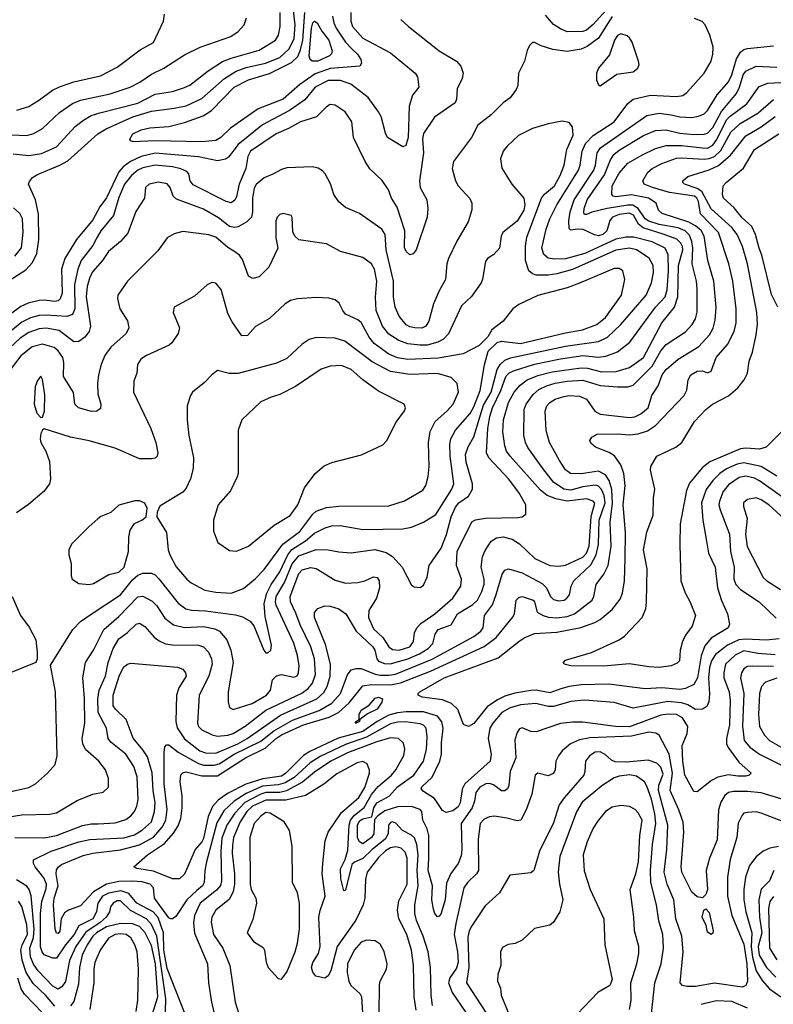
# Model space of a CAD drawing. Extents: x 997028 to 1115134, y 536408 to 618974.
# Tile 415 of 473: x 1092703 to 1097055, y 546872 to 552554. Entities that reach past the tile are written whole.
import ezdxf

# ---------------------------------------------------------------- set-up
doc = ezdxf.new("R2010")
doc.units = 0

msp = doc.modelspace()

# ---------------------------------------------------------------- linework, layer by layer
at = {"layer": '0CON10XD'}
for points in [[(1092595, 551017.3), (1092739.4, 551110.6), (1092776.6, 551153.4), (1092801.8, 551205), (1092813, 551285), (1092810.8, 551430.8), (1092793.7, 551513.6), (1092754.4, 551605), (1092758.9, 551621.1), (1092777.4, 551642.6), (1092805, 551660.9), (1092935.6, 551714.4), (1092980.9, 551739.1), (1093153.6, 551895), (1093201.9, 551925), (1093356.8, 551993.2), (1093465, 552026.7), (1093595, 552044.4), (1093665, 552057.5), (1093755, 552098.8), (1093886.2, 552213.8), (1093952.9, 552257.1), (1094010.9, 552279.1), (1094122.8, 552302.8), (1094205, 552336.8), (1094258.9, 552385), (1094287.8, 552445), (1094294.2, 552525), (1094282.5, 552622.5)], [(1094614.7, 552595.3), (1094615.3, 552545), (1094624.1, 552515), (1094685, 552448.2), (1094843.7, 552363.7), (1094987.5, 552245), (1095000.8, 552225), (1095007.1, 552165), (1094970.9, 552119.1), (1094951.8, 552055), (1094946.9, 551875), (1094932, 551828), (1094915, 551821.2), (1094826.9, 551875), (1094815, 551900), (1094790.5, 551995), (1094775, 552022.5), (1094714.5, 552105), (1094615, 552181.4), (1094555, 552203.5), (1094485, 552203.3), (1094408.7, 552165), (1094348.7, 552091.3), (1094260.9, 552029.1), (1094105, 551946.9), (1093965.4, 551834.6), (1093908.8, 551761.2), (1093891.8, 551748.2), (1093845, 551739.1), (1093735, 551762.3), (1093485, 551783.8), (1093405, 551764.8), (1093343.8, 551736.2), (1093301.2, 551705), (1093275, 551675.9), (1093205, 551526), (1093165.2, 551474.8), (1093125, 551398.5), (1093031.1, 551285), (1092962.9, 551175), (1092945.2, 551114.8), (1092948.3, 550975), (1092937.4, 550942.6), (1092925, 550931.7), (1092905, 550927.1), (1092845, 550935.2), (1092815, 550932.9), (1092751.8, 550918.2), (1092710.3, 550899.7), (1092650.4, 550855)], [(1092665, 551780.9), (1092755, 551771.2), (1092828, 551782), (1092915, 551820), (1093023.1, 551936.9), (1093070.5, 551975), (1093115, 552001.4), (1093165, 552017.1), (1093385, 552073.1), (1093485, 552124.2), (1093585, 552139.7), (1093655, 552161.8), (1093685, 552176.4), (1093791.5, 552258.5), (1093875, 552312.4), (1093925, 552332.4), (1094085, 552378.8), (1094179.5, 552435), (1094196.9, 552465), (1094207.6, 552515), (1094207.2, 552595)], [(1094509, 552575), (1094517, 552535), (1094530.8, 552505), (1094584.3, 552424.3), (1094623.7, 552383.7), (1094653.1, 552355), (1094672.5, 552325), (1094677, 552303), (1094666.7, 552285), (1094495, 552273.1), (1094409.2, 552240.8), (1094320.7, 552179.3), (1094225, 552094.8), (1094079.6, 552040.4), (1093921.2, 551928.8), (1093864.5, 551875), (1093835, 551857.8), (1093755, 551849.8), (1093485.5, 551854.5), (1093358.6, 551848.6), (1093344.5, 551854.5), (1093338.9, 551865), (1093355.5, 551895), (1093405, 551919.4), (1093455, 551930), (1093565, 551938.5), (1093655, 551960.4), (1093761.7, 551998.3), (1093810.2, 552029.8), (1093940.8, 552165), (1094025, 552206.5), (1094145, 552242.8), (1094273.3, 552306.7), (1094308.3, 552341.7), (1094325, 552380.4), (1094337.5, 552435), (1094349.3, 552595)], [(1096105, 552626.3), (1096015, 552525.7), (1095975, 552494.3), (1095955, 552486), (1095865, 552484.8), (1095825, 552500.5), (1095785, 552526.3), (1095740, 552580)], [(1094904.4, 552554.4), (1094948, 552515), (1095126, 552375), (1095225.4, 552315.4), (1095250, 552285), (1095263.1, 552245), (1095258.6, 552215), (1095228.6, 552155), (1095225.7, 552095), (1095217.1, 552075), (1095097.7, 551992.3), (1095035, 551897.1), (1095029.6, 551865), (1095035.3, 551785.3), (1095011.8, 551625), (1095016.2, 551585), (1095053.3, 551515), (1095060.5, 551465), (1095056.7, 551415), (1094992.2, 551225), (1094975, 551202.9), (1094955, 551197.5), (1094935, 551215.8), (1094925, 551240), (1094926.4, 551336.4), (1094881.7, 551471.7), (1094850.5, 551525), (1094832, 551572), (1094796.1, 551626.1), (1094725, 551694.2), (1094698.1, 551735), (1094631.1, 551875), (1094620.6, 551965), (1094581.4, 552021.4), (1094525, 552061.4), (1094495, 552064.4), (1094475, 552051.9), (1094416.9, 551993.1), (1094325, 551964), (1094255, 551925.8), (1094184.6, 551895), (1094036.7, 551795), (1094021.2, 551765), (1094009.7, 551695), (1093969.6, 551605), (1093955, 551534.2), (1093945, 551512.2), (1093925, 551496.4), (1093895, 551504.6), (1093705, 551601.5), (1093688.1, 551625), (1093679.2, 551665), (1093667.3, 551677.3), (1093632.9, 551692.9), (1093584.4, 551704.4), (1093485, 551713.7), (1093415, 551699), (1093385, 551685.7), (1093348.4, 551655), (1093309.1, 551605), (1093275, 551528.9), (1093245.2, 551424.8), (1093172, 551335), (1093150.8, 551299.2), (1093125, 551250.4), (1093058.1, 551165), (1093038.1, 551115), (1093019.4, 551025), (1093020.5, 550885), (1093007.1, 550852.9), (1092975, 550840.5), (1092855, 550849.3), (1092815, 550846.3), (1092765, 550832.8), (1092715, 550807.7), (1092630.2, 550739.8)], [(1096125, 552572.7), (1096045, 552447.1), (1095980.5, 552399.5), (1095945, 552384.6), (1095865, 552370.9), (1095782.2, 552382.2), (1095715, 552402.5), (1095675, 552423.3), (1095665, 552422.5), (1095646.7, 552405), (1095633, 552377), (1095617.5, 552315), (1095584, 552245), (1095580, 552175), (1095569.7, 552150.3), (1095535, 552104), (1095495, 552074), (1095425, 552004.3), (1095349.2, 551945), (1095312.2, 551875), (1095207.5, 551735), (1095199.4, 551695), (1095218.6, 551625), (1095235.7, 551595), (1095302.8, 551522.8), (1095314.4, 551495), (1095313.6, 551456.4), (1095293.1, 551386.9), (1095227.5, 551275), (1095178.2, 551175), (1095170, 551145), (1095161.8, 551055), (1095125, 550989.2), (1095092, 550915), (1095065.3, 550815), (1095048.5, 550785), (1095025, 550774.6), (1094983.7, 550776.3), (1094955, 550781.8), (1094935, 550793.1), (1094893.9, 550843.9), (1094871.3, 550895), (1094861.3, 550955), (1094860.6, 551045), (1094819, 551225), (1094814, 551314), (1094794.7, 551344.7), (1094665, 551435.6), (1094585, 551470), (1094545, 551503.1), (1094517.8, 551545), (1094496.9, 551606.9), (1094467.5, 551665), (1094452.4, 551682.4), (1094427.2, 551697.2), (1094394.3, 551705.7), (1094245, 551698.6), (1094215, 551690), (1094165, 551662.5), (1094115, 551641.8), (1094067.8, 551602.2), (1094057.7, 551582.3), (1094048.1, 551525), (1094046.7, 551445), (1094040.6, 551415), (1094015, 551386.6), (1093965, 551358), (1093945, 551354), (1093915, 551361.3), (1093850.3, 551410.3), (1093765, 551461.1), (1093608.7, 551518.7), (1093589.4, 551535), (1093571.2, 551585), (1093555, 551606.2), (1093505, 551616.5), (1093450, 551605), (1093429.2, 551585), (1093424.3, 551525), (1093373.3, 551446.7), (1093327.3, 551322.7), (1093285.3, 551274.7), (1093215, 551217.1), (1093180.4, 551165), (1093125, 551100.5), (1093108.3, 551068.3), (1093092.7, 551015), (1093086, 550955), (1093112.3, 550785), (1093104.5, 550755), (1093078.8, 550721.2), (1093045, 550696.5), (1093015, 550694.6), (1092930.3, 550760.3), (1092855, 550774), (1092815, 550769.8), (1092755, 550748), (1092705, 550715.6), (1092645, 550658.8)], [(1092655, 551889.7), (1092745.2, 551884.8), (1092785, 551897.5), (1092835, 551925.4), (1092932.2, 552017.8), (1093008.9, 552071.1), (1093055, 552088.8), (1093225, 552126.2), (1093340, 552165), (1093396.9, 552193.1), (1093465, 552238.9), (1093536.2, 552273.8), (1093655, 552351.5), (1093744.7, 552395.3), (1093923, 552457), (1093964, 552485), (1093999.2, 552525), (1094012.5, 552565)], [(1092687.4, 552032.6), (1092755, 552053.1), (1092818.3, 552091.7), (1092892.4, 552147.6), (1092932.9, 552167.1), (1093015, 552195.4), (1093169.1, 552230.9), (1093265, 552279.5), (1093399.1, 552380.9), (1093475, 552422), (1093533.8, 552545), (1093538.8, 552585)], [(1093585, 548945.8), (1093735, 548944), (1093765, 548933.9), (1093793.2, 548905), (1093810.9, 548865), (1093814, 548834), (1093794.7, 548765), (1093738.7, 548655), (1093728.8, 548495), (1093736.2, 548475), (1093755, 548455.4), (1093815, 548426.6), (1093845, 548419.7), (1093905, 548424.8), (1093935, 548434.8), (1094005, 548477), (1094125, 548569.8), (1094333.1, 548666.9), (1094368.8, 548695), (1094392.8, 548725), (1094411, 548775), (1094406.1, 548865), (1094384.3, 548935), (1094321.6, 549061.6), (1094298.4, 549128.4), (1094266.6, 549195), (1094265.3, 549225), (1094315, 549357.1), (1094335, 549378.8), (1094385, 549392.3), (1094415, 549387.1), (1094525, 549319.6), (1094585, 549302.7), (1094655, 549306.9), (1094695, 549316.4), (1094745, 549338.5), (1094766.7, 549335), (1094778.5, 549315), (1094781.2, 549275), (1094763.8, 549215), (1094719.2, 549145), (1094716.5, 549105), (1094745, 549038.2), (1094799.2, 548989.2), (1094835, 548935.4), (1094855, 548918.9), (1094895, 548915.2), (1094955.4, 548935), (1094976.8, 548965), (1094982.5, 549015), (1094995.3, 549045), (1095020, 549070), (1095100, 549125), (1095203.8, 549215), (1095250, 549285), (1095254.5, 549325), (1095225.4, 549405), (1095228.6, 549485), (1095314.7, 549655.3), (1095335, 549667.9), (1095393.1, 549676.9), (1095579.4, 549680.6), (1095604.3, 549685.7), (1095625, 549700), (1095625.6, 549755), (1095584.7, 549824.7), (1095525.3, 549905), (1095412.5, 550025), (1095398.9, 550055), (1095406, 550195), (1095418.5, 550265), (1095433.8, 550315), (1095480.6, 550415), (1095509.5, 550495), (1095528.2, 550515), (1095555, 550528.4), (1095675, 550565.5), (1095825, 550597.5), (1095955, 550616.2), (1096043, 550607), (1096087.1, 550612.9), (1096155, 550638), (1096226.8, 550693.2), (1096374.3, 550895), (1096429.2, 550955), (1096440.7, 550995), (1096449.3, 551105), (1096447, 551197), (1096429.6, 551235), (1096355, 551271.5), (1096249.3, 551299.3), (1096205, 551298.8), (1096145, 551287.5), (1095966.1, 551203.9), (1095855, 551174.5), (1095791.3, 551171.3), (1095755, 551177.5), (1095729.5, 551199.5), (1095718.3, 551235), (1095743.1, 551345), (1095763.5, 551405), (1095803.9, 551486.1), (1095929, 551685), (1095939.3, 551715), (1095951.1, 551795), (1095971, 551839), (1096013.8, 551886.2), (1096135.3, 551965), (1096215, 552070), (1096245, 552096.2), (1096345, 552118.6), (1096495, 552111.5), (1096532.9, 552117.1), (1096555.4, 552134.6), (1096654.6, 552245.4), (1096695.8, 552315), (1096705.7, 552354.3), (1096707.1, 552395), (1096688, 552465), (1096660.8, 552525), (1096643.6, 552543.6), (1096600.2, 552560.2)], [(1094425, 552314.8), (1094390.9, 552315), (1094380.5, 552325), (1094373.9, 552345), (1094387, 552505), (1094395, 552535.5), (1094405, 552545.4), (1094420.4, 552535), (1094447.1, 552487.1), (1094487.5, 552435), (1094506.8, 552375), (1094502.9, 552357.1), (1094491.5, 552345), (1094425, 552314.8)], [(1096055, 552173.3), (1096150.9, 552239.1), (1096245, 552254), (1096272.5, 552275), (1096280, 552295), (1096276.7, 552315), (1096240, 552425), (1096225, 552450), (1096210.3, 552460.3), (1096175, 552472.9), (1096155, 552462.9), (1096137.9, 552435), (1096108.5, 552351.5), (1096045, 552274), (1096033.8, 552245), (1096034.5, 552205), (1096045, 552177.5), (1096055, 552173.3)], [(1093654.6, 546824.6), (1093555, 547078.8), (1093534.4, 547184.4), (1093532.7, 547285), (1093502.3, 547372.3), (1093472.9, 547405), (1093378.7, 547455), (1093332.3, 547512.3), (1093287, 547527), (1093216.5, 547513.5), (1093181.3, 547495), (1093154, 547456), (1093146.1, 547405), (1093125, 547364.2), (1093044.5, 547325.5), (1093018.1, 547275), (1092967, 547215), (1092915, 547137.9), (1092895, 547137.9), (1092845, 547157.1), (1092832.1, 547175), (1092823.9, 547203.9), (1092823.9, 547395), (1092831.2, 547465), (1092855, 547540.6), (1092857.2, 547565), (1092842.7, 547602.7), (1092792.5, 547665), (1092782, 547685), (1092782.5, 547705), (1092884.4, 547755), (1093045, 547809.2), (1093107.5, 547822.5), (1093305, 547832.4), (1093365, 547850), (1093411.2, 547878.8), (1093464.1, 547925), (1093482.3, 547985), (1093484.8, 548035), (1093472.9, 548105), (1093468.3, 548208.3), (1093440.3, 548300.3), (1093415, 548341.1), (1093357.4, 548407.4), (1093317.2, 548515), (1093255.6, 548575), (1093243.6, 548595), (1093242, 548655), (1093279.3, 548770.7), (1093305, 548819.4), (1093325, 548835.7), (1093345, 548841.1), (1093615, 548817.8), (1093645.5, 548805.5), (1093660.6, 548785), (1093664.5, 548765), (1093622.7, 548697.3), (1093608.4, 548655), (1093604.8, 548504.8), (1093612.1, 548467.9), (1093655, 548403.5), (1093743.1, 548335), (1093775, 548322.5), (1093835, 548320.6), (1093961.8, 548375), (1094016.4, 548405), (1094209.9, 548540.1), (1094419.4, 548635), (1094459.2, 548670.8), (1094479, 548705), (1094496.6, 548765), (1094498.6, 548835), (1094469, 548949), (1094405, 549103.8), (1094405, 549132.5), (1094424.5, 549155.5), (1094465, 549171.5), (1094495, 549170.4), (1094545, 549154.5), (1094585.3, 549125.3), (1094646.8, 549025), (1094742, 548935), (1094754, 548915), (1094764.6, 548865), (1094775, 548851.5), (1094808.9, 548838.9), (1094845, 548836.7), (1094945, 548866), (1095011.6, 548895), (1095060.7, 548925), (1095088.2, 548955), (1095101.3, 549008.7), (1095118.5, 549035), (1095195, 549061.4), (1095231.5, 549125), (1095319.2, 549179.2), (1095345.8, 549205), (1095371.9, 549255), (1095384.3, 549295.7), (1095385.3, 549325), (1095368.6, 549395), (1095376.1, 549455), (1095389.9, 549490.1), (1095426, 549544), (1095456.5, 549563.5), (1095495, 549569.3), (1095546.2, 549556.2), (1095588.6, 549528.6), (1095677.8, 549445), (1095765, 549404.6), (1095815, 549401.3), (1095855, 549406), (1095955, 549452.4), (1095976.4, 549475), (1095990.6, 549515), (1096003.4, 549686.6), (1096023.5, 549763.5), (1096015, 549775.3), (1095975, 549788.7), (1095865, 549776.1), (1095798.1, 549788.1), (1095748, 549808), (1095709.3, 549839.3), (1095534.6, 550035), (1095514.8, 550064.8), (1095504.2, 550095), (1095492.1, 550175), (1095496.7, 550245), (1095524.8, 550345.2), (1095558.2, 550405), (1095592.7, 550445), (1095633.8, 550475), (1095695, 550501.3), (1095777.2, 550522.8), (1095945, 550545.2), (1095982.2, 550542.2), (1096062.3, 550522.3), (1096146.4, 550523.6), (1096225, 550547.2), (1096304.6, 550605), (1096410.6, 550805), (1096484, 550896), (1096504, 550955), (1096507.7, 551135), (1096531.3, 551225), (1096530.3, 551245), (1096520.6, 551265), (1096497.1, 551287.1), (1096425, 551315.1), (1096302.3, 551352.3), (1096276.6, 551375), (1096246.5, 551426.5), (1096225, 551436.9), (1096165, 551429.8), (1096126.4, 551413.6), (1096109.7, 551395), (1096094.1, 551335), (1096070.4, 551315), (1096045, 551307.6), (1096021.6, 551311.6), (1095956.9, 551343.1), (1095924.7, 551345.3), (1095885, 551338.8), (1095875, 551350), (1095873.4, 551393.4), (1095881, 551445), (1095904.4, 551515), (1096017.4, 551685), (1096027.8, 551715), (1096037.6, 551785), (1096057.6, 551815), (1096325, 552001.8), (1096395.7, 552014.3), (1096465.2, 552005.2), (1096515, 551993), (1096585, 551990.2), (1096623.4, 551996.6), (1096655, 552011.2), (1096675, 552030.9), (1096730, 552120), (1096795, 552195.4), (1096814.5, 552235), (1096842.7, 552327.3), (1096865, 552366), (1096885, 552381.2), (1096905, 552387.1), (1097055, 552403.6)], [(1097065, 548888.3), (1096965, 548896.6), (1096885, 548911.1), (1096833.4, 548886.6), (1096779.2, 548835), (1096768.3, 548785), (1096768.3, 548755), (1096798.9, 548675), (1096806, 548625), (1096801.9, 548485), (1096784.1, 548405), (1096784.7, 548375), (1096793.2, 548353.2), (1096855, 548268.6), (1096926, 548205), (1096916, 548195), (1096895, 548189.1), (1096849.2, 548189.2), (1096795, 548196.1), (1096735, 548181.8), (1096697.2, 548162.8), (1096615, 548097.5), (1096595, 548100.8), (1096543.6, 548193.6), (1096531.9, 548275), (1096529.1, 548365), (1096557.3, 548435), (1096561.1, 548475), (1096529.7, 548525), (1096495, 548544.2), (1096447, 548547), (1096405, 548540.4), (1096225, 548473.6), (1096142.5, 548475), (1095955, 548499.3), (1095895, 548500), (1095825, 548492.8), (1095685, 548444.6), (1095655, 548446.5), (1095605, 548467.5), (1095589.1, 548460.9), (1095575, 548440), (1095562.6, 548397.4), (1095567.5, 548295), (1095534.7, 548215), (1095527.8, 548135), (1095520, 548115), (1095505, 548103.8), (1095485, 548103.8), (1095438.7, 548138.7), (1095415, 548146.7), (1095395, 548144.8), (1095360.4, 548125), (1095336.8, 548095), (1095329.1, 548045), (1095315.3, 548005), (1095251.9, 547915), (1095256.1, 547765), (1095251.4, 547728.6), (1095235.3, 547685), (1095193.2, 547626.8), (1095168.1, 547571.9), (1095159.2, 547475), (1095135, 547392.5), (1095125, 547380), (1095115, 547377.5), (1095099.5, 547395), (1095091.5, 547421.5), (1095082.5, 547475), (1095085.9, 547555), (1095061.9, 547645), (1095064.8, 547715.2), (1095065.7, 547845.7), (1095055.1, 547885.1), (1095030.6, 547935), (1095025.7, 547985), (1095015, 547995.6), (1094965, 548012.5), (1094885, 548011.8), (1094811.3, 547988.7), (1094770.2, 547959.8), (1094752.4, 547937.6), (1094748.2, 547855), (1094735.3, 547835), (1094685, 547798.8), (1094665, 547808.7), (1094654.3, 547835), (1094652.8, 547905), (1094665, 547930.6), (1094685, 547943.2), (1094735.6, 547954.4), (1094748.1, 548005), (1094765, 548035.3), (1094836.2, 548073.8), (1094885, 548126.3), (1094978.8, 548195), (1095035.3, 548275), (1095052.2, 548342.2), (1095055.2, 548415.2), (1095049.4, 548465), (1095035, 548483.3), (1095015, 548491), (1094928.9, 548501.1), (1094885, 548500.1), (1094845, 548490.4), (1094706.5, 548413.5), (1094585, 548371), (1094438, 548302), (1094380.9, 548265), (1094288.4, 548181.6), (1094235, 548149.2), (1094195, 548137.9), (1094105, 548130), (1094011.3, 548088.7), (1093941.7, 548045), (1093882.3, 547987.7), (1093841, 547919), (1093781.1, 547695), (1093771.7, 547645), (1093768.9, 547575), (1093758.6, 547555), (1093725, 547527.8), (1093668.1, 547475), (1093605, 547379.5), (1093585, 547365.5), (1093575, 547365.5), (1093565, 547371.2), (1093482, 547485), (1093475.4, 547545), (1093455.5, 547565), (1093409, 547579), (1093355, 547583.4), (1093275, 547580), (1093205, 547565.9), (1093128.7, 547521.3), (1093055, 547440.9), (1092985.5, 547414.5), (1092961.1, 547398.9), (1092942.7, 547365), (1092935, 547294), (1092925, 547281.1), (1092915, 547281.9), (1092907.3, 547305), (1092898.8, 547445), (1092903, 547485), (1092925.3, 547555), (1092913.4, 547625), (1092915, 547647.1), (1092925, 547663.8), (1092945, 547677.8), (1093069.9, 547730.1), (1093125.2, 547744.8), (1093285, 547763.8), (1093395, 547793), (1093475, 547835.6), (1093526.4, 547893.6), (1093545.9, 547935), (1093555.2, 547995.2), (1093536.6, 548145), (1093537.3, 548325), (1093542, 548358), (1093550, 548370), (1093565, 548369.4), (1093617.4, 548327.4), (1093735, 548261.5), (1093765, 548252.9), (1093825, 548252), (1093855, 548260.6), (1093941.4, 548315), (1094095, 548389.7), (1094170.5, 548449.5), (1094277.4, 548512.6), (1094431.9, 548568.1), (1094505, 548610.2), (1094555.7, 548665), (1094595, 548773.1), (1094617.8, 548802.2), (1094645, 548809.8), (1094675, 548809.2), (1094755, 548778), (1094785, 548772.3), (1094835, 548770.6), (1094872.5, 548777.5), (1095085, 548862.8), (1095324.8, 548995.2), (1095365.2, 549024.8), (1095380, 549045), (1095387.7, 549115), (1095433.2, 549176.8), (1095455, 549237.1), (1095488.8, 549355), (1095505, 549378.1), (1095525.5, 549384.5), (1095605, 549362.4), (1095720.2, 549300.2), (1095745.5, 549275), (1095768.2, 549225), (1095785, 549207.5), (1095815, 549199.6), (1095846, 549205), (1095862.9, 549215), (1095877.3, 549235), (1095887.3, 549285), (1095902.8, 549315), (1096001.7, 549408.3), (1096032.5, 549465), (1096045.2, 549525), (1096049.3, 549665), (1096083.2, 549765), (1096077.6, 549807.6), (1096062.7, 549842.7), (1096045, 549861.9), (1096025, 549867.6), (1095955, 549857.9), (1095885, 549838.5), (1095845, 549844.4), (1095785.3, 549885), (1095723.5, 549963.5), (1095638, 550085), (1095623.3, 550115), (1095614.7, 550155), (1095616.5, 550305), (1095627.2, 550335), (1095668, 550392), (1095700.8, 550419.2), (1095745, 550441.6), (1095795, 550456.6), (1095865, 550467.7), (1095955, 550473.1), (1096055, 550443.9), (1096155, 550435.2), (1096215, 550435.8), (1096245, 550445.8), (1096355, 550554.8), (1096405, 550643.2), (1096435, 550678.9), (1096547.2, 550752.8), (1096586.9, 550795), (1096605, 550827.5), (1096614.7, 550865.3), (1096615, 551000), (1096611.7, 551045), (1096586.1, 551145), (1096589.1, 551235), (1096584.1, 551274.1), (1096570.9, 551310.9), (1096546.2, 551335), (1096505, 551352.1), (1096395, 551373), (1096335, 551391), (1096315, 551405.6), (1096275.1, 551465.1), (1096243.8, 551483.8), (1096215, 551484.4), (1096095.3, 551464.7), (1096005.9, 551444.1), (1095975, 551430.5), (1095965, 551430.6), (1095960, 551440), (1095962.2, 551465), (1095979.5, 551515), (1096080.5, 551659.5), (1096115, 551745.5), (1096134.3, 551775.7), (1096165, 551800.2), (1096305, 551885.2), (1096374, 551914), (1096435, 551919.3), (1096515, 551899.6), (1096595, 551892), (1096655, 551893.3), (1096675, 551899.2), (1096705, 551931.4), (1096755.1, 552024.9), (1096841.1, 552128.9), (1096859.3, 552165), (1096881, 552235), (1096895, 552257.7), (1096955, 552285.8), (1097075, 552280)], [(1095682.8, 548607.2), (1095595, 548600.7), (1095535, 548582.4), (1095487.5, 548555), (1095435.9, 548495), (1095417.8, 548465), (1095407.6, 548405), (1095426, 548315), (1095420, 548275), (1095273.4, 548145), (1095257.3, 548112.7), (1095246.1, 548035), (1095235, 548011.5), (1095205, 547989.1), (1095165, 547978.9), (1095145, 547990), (1095099, 548059), (1095035, 548099.2), (1095022.1, 548115), (1095025, 548126.4), (1095085, 548183.6), (1095128.6, 548275), (1095138.3, 548315), (1095138.8, 548381.2), (1095148.7, 548465), (1095141.3, 548501.3), (1095115.6, 548535.6), (1095035, 548559.8), (1094935, 548560), (1094883.7, 548553.7), (1094835, 548539.6), (1094766.5, 548503.5), (1094685, 548445.7), (1094541.9, 548408.1), (1094378.3, 548331.7), (1094342.6, 548307.4), (1094240.2, 548205), (1094215, 548188.1), (1094107.5, 548172.5), (1094008.3, 548141.7), (1093902.3, 548087.7), (1093849.6, 548050.4), (1093816.7, 548013.3), (1093791.9, 547955), (1093765, 547829.6), (1093755, 547809.3), (1093717.1, 547765), (1093655, 547622.5), (1093625, 547595.6), (1093584.4, 547595.6), (1093475, 547640), (1093380, 547655), (1093362.5, 547665), (1093441.8, 547735), (1093540, 547800), (1093591, 547859), (1093618.2, 547901.8), (1093633.3, 547945), (1093641.9, 548005), (1093640.6, 548075), (1093630.4, 548155), (1093633.9, 548196.1), (1093645, 548207.5), (1093665, 548213.5), (1093755, 548190.3), (1093845, 548190.8), (1094007.5, 548295), (1094120.2, 548349.8), (1094185, 548407.9), (1094215, 548426.6), (1094342.1, 548485), (1094490.6, 548529.4), (1094544.4, 548555.6), (1094605, 548610.8), (1094685, 548710), (1094733.2, 548716.8), (1094845, 548716.4), (1094902.8, 548727.2), (1095075, 548795.2), (1095385, 548936.7), (1095455, 548989.4), (1095547.9, 549105), (1095559.5, 549125), (1095570, 549205), (1095585, 549219.4), (1095605, 549225.5), (1095668.1, 549205), (1095676.2, 549195), (1095691.9, 549135), (1095724.8, 549114.8), (1095756, 549106), (1095805, 549103), (1095865, 549110.4), (1095906.4, 549125), (1096008.2, 549205), (1096018.8, 549225), (1096031.8, 549295), (1096076.6, 549353.4), (1096100.5, 549405), (1096119.2, 549515), (1096113, 549655), (1096125.1, 549764.9), (1096122.3, 549842.3), (1096107.1, 549895), (1096085, 549928.1), (1096045, 549948.4), (1095945, 549933), (1095884.2, 549935), (1095855, 549955.5), (1095820.3, 550010.3), (1095763.1, 550115), (1095743, 550183), (1095737.8, 550295), (1095746.8, 550325), (1095763.8, 550345), (1095795, 550364), (1095845, 550380.3), (1095875.3, 550384.7), (1095935, 550380.8), (1095975, 550364.7), (1096024.1, 550295), (1096055, 550277.5), (1096225, 550257.7), (1096255, 550263), (1096289.9, 550280.1), (1096331.3, 550315), (1096352.2, 550385), (1096389.1, 550440.9), (1096413.4, 550505), (1096435, 550536.2), (1096504.8, 550595.2), (1096625, 550668.7), (1096685.3, 550735), (1096706.4, 550773.6), (1096719.5, 550820.5), (1096723.8, 550893.8), (1096711.9, 551045), (1096676.2, 551165), (1096655.6, 551305), (1096637.4, 551337.4), (1096605.3, 551365.3), (1096566.3, 551386.3), (1096411.9, 551435), (1096392.2, 551455), (1096378.5, 551495), (1096334.4, 551525), (1096235, 551543.7), (1096145, 551531.3), (1096130, 551535), (1096122.2, 551545), (1096124.2, 551595), (1096165, 551667.7), (1096215, 551725.8), (1096295, 551772.7), (1096375, 551810.8), (1096435, 551828.1), (1096525, 551827.1), (1096645, 551814.1), (1096675, 551812.6), (1096705, 551830), (1096727.7, 551862.3), (1096785, 551975.7), (1096805, 551997.5), (1096901.2, 552068.8), (1096972.3, 552167.7), (1097022.6, 552187.4), (1097135, 552193.9)], [(1097075, 549919.7), (1096985, 549975.6), (1096885, 549997.5), (1096845, 549988.2), (1096785, 549962.3), (1096745.4, 549934.6), (1096704.9, 549895.1), (1096667.5, 549842.5), (1096639, 549765), (1096646.9, 549665), (1096669.3, 549545), (1096680, 549475), (1096718.2, 549395), (1096731.9, 549275), (1096755, 549202.5), (1096790.5, 549125), (1096801.9, 549065), (1096794.3, 549045), (1096695, 548984.7), (1096658.7, 548941.3), (1096637.6, 548882.4), (1096617.4, 548755), (1096595, 548716.7), (1096547.5, 548695), (1096515, 548688.3), (1096411.8, 548698.2), (1096315, 548692.5), (1096105, 548720), (1095945, 548714.8), (1095875, 548706.5), (1095828.4, 548691.6), (1095765, 548670), (1095685, 548684.3), (1095655, 548683.8), (1095562.8, 548667.2), (1095505, 548649.2), (1095461.3, 548628.7), (1095401.9, 548588.1), (1095325, 548492.7), (1095295, 548475.7), (1095265, 548486.2), (1095232.3, 548572.3), (1095197.3, 548607.3), (1095145, 548628.9), (1095027.5, 548645), (1095003.8, 548655), (1095003.8, 548665), (1095013.8, 548675), (1095153.1, 548755), (1095465, 548871.8), (1095585.6, 548965), (1095615, 548987.3), (1095675, 549012.3), (1095805, 549019.2), (1095943.1, 549046.9), (1096024.7, 549075.2), (1096055, 549092.3), (1096125, 549149.6), (1096170.3, 549209.7), (1096183.1, 549245), (1096194.8, 549315), (1096199.6, 549445), (1096200.2, 549595), (1096187.6, 549755), (1096199.7, 549865), (1096191.2, 549935), (1096175, 549985.7), (1096137.3, 550037.3), (1096107.2, 550057.2), (1096028, 550088), (1096000.7, 550110.7), (1095995.8, 550125), (1096006, 550145), (1096037.2, 550162.8), (1096154, 550164), (1096225, 550158.4), (1096275, 550164.7), (1096328.6, 550181.4), (1096375, 550212.9), (1096539.6, 550385), (1096554.7, 550415.3), (1096562.1, 550475), (1096577.5, 550505), (1096615, 550526.2), (1096645, 550526.9), (1096675, 550516), (1096696, 550525), (1096725.5, 550605), (1096790.4, 550679.6), (1096828.2, 550755), (1096839.3, 550805), (1096839.7, 550885), (1096820.8, 551045), (1096798.6, 551145), (1096738.3, 551325), (1096633.5, 551433.5), (1096622.2, 551505), (1096612.4, 551525), (1096599.5, 551535), (1096455, 551556.7), (1096356.7, 551585), (1096309.4, 551605), (1096301.9, 551625), (1096330.5, 551675), (1096355, 551696), (1096411.1, 551725), (1096495, 551754.4), (1096525, 551757.5), (1096655, 551749.1), (1096685, 551752.6), (1096715, 551765.2), (1096751.3, 551798.7), (1096809.1, 551905), (1096864.1, 551955), (1096964.7, 552015), (1097055, 552092.7)], [(1097101.5, 550175), (1097012.4, 550087.6), (1096975, 550075.4), (1096895, 550081.9), (1096865, 550077.6), (1096687.4, 550002.6), (1096642.8, 549967.2), (1096570.9, 549879.1), (1096552.8, 549837.3), (1096516.5, 549645), (1096515.7, 549525), (1096520.8, 549315), (1096545, 549246.7), (1096575, 549193.3), (1096605.8, 549115), (1096585.5, 549054.5), (1096548, 549002), (1096531.1, 548965), (1096517.1, 548915), (1096512, 548855), (1096499.7, 548840.3), (1096464.6, 548825.4), (1096395, 548816.2), (1096335, 548818.5), (1096225, 548836.7), (1096075, 548823.4), (1095885, 548825.6), (1095846.7, 548835), (1095843.8, 548845), (1095855, 548857.1), (1096005, 548902.5), (1096165, 548975.7), (1096194.5, 548995.5), (1096296.6, 549103.4), (1096319.2, 549155), (1096322.9, 549195), (1096325.6, 549385), (1096304.7, 549495), (1096325, 549597.5), (1096360, 549695), (1096362.9, 549795), (1096370.8, 549845), (1096346, 549955), (1096348, 549975), (1096382, 550035), (1096492, 550088), (1096526.1, 550113.9), (1096599.4, 550235), (1096664.7, 550305.3), (1096702.5, 550335), (1096796, 550384), (1096849.9, 550430.1), (1096885.5, 550475), (1096905.5, 550515), (1096915, 550582.5), (1096934, 550636), (1096956, 550735), (1096964.1, 550795), (1096960, 550865), (1096905.7, 551145), (1096875.9, 551245.9), (1096846.4, 551315), (1096815.1, 551355.1), (1096695, 551462.1), (1096641.9, 551561.9), (1096615, 551580.5), (1096541.4, 551605), (1096531.4, 551615), (1096531.4, 551625), (1096560.6, 551649.4), (1096685, 551688.5), (1096738, 551712), (1096807.9, 551772.1), (1096896.7, 551883.3), (1096985, 551935.2), (1097065, 551995.3)], [(1092555, 547940), (1092715, 547965.3), (1092875, 547969.2), (1092915, 547976.2), (1093035, 548048.6), (1093125, 548083.8), (1093185, 548096.2), (1093216, 548125), (1093215.8, 548175), (1093199.2, 548225), (1093159.2, 548275), (1093082.2, 548342.2), (1093067.2, 548375), (1093064.3, 548405), (1093078.4, 548495), (1093077.4, 548637.4), (1093067.3, 548755), (1093083.3, 548845), (1093128.7, 548915), (1093188.5, 549035), (1093275, 549110), (1093385, 549222.7), (1093415, 549226.8), (1093468.3, 549198.3), (1093495, 549171.8), (1093541.1, 549101.1), (1093591.5, 549061.5), (1093655, 549046.3), (1093765, 549051.4), (1093829, 549039), (1093857.3, 549025), (1093898.2, 548975), (1093921.3, 548915), (1093935.3, 548845), (1093921.5, 548765), (1093906.9, 548675), (1093907.3, 548617.3), (1093914.3, 548584.3), (1093935, 548572.9), (1094045, 548608.1), (1094127.7, 548655), (1094150.4, 548685), (1094163.1, 548745), (1094185, 548766.8), (1094215, 548774.7), (1094285, 548760), (1094305, 548767.5), (1094313.6, 548785), (1094316.9, 548825), (1094307.6, 548885), (1094285.2, 548955.2), (1094184.4, 549174.4), (1094179.3, 549195), (1094183.3, 549225), (1094233, 549307), (1094276.9, 549413.1), (1094315, 549460.2), (1094415, 549497.3), (1094485, 549495.4), (1094545, 549483.6), (1094617.6, 549477.6), (1094754.1, 549495.9), (1094819.2, 549479.2), (1094855.3, 549455.3), (1094910.8, 549395), (1094965, 549290), (1094980.7, 549280.7), (1095015, 549277.5), (1095035, 549290), (1095055, 549337.5), (1095067.3, 549405), (1095135.9, 549505), (1095167.1, 549582.9), (1095195.2, 549685), (1095219.2, 549740.8), (1095237.9, 549765), (1095294.8, 549805.2), (1095317.8, 549845), (1095317.3, 549875), (1095281.1, 550001.1), (1095276.4, 550045), (1095291.9, 550088.1), (1095325, 550146.7), (1095357.2, 550255), (1095381.2, 550328.8), (1095425.9, 550405), (1095459.2, 550535), (1095476.5, 550563.5), (1095505, 550589.5), (1095537.2, 550602.8), (1095855, 550669.7), (1096045, 550696.6), (1096097.8, 550722.2), (1096175, 550795.4), (1096320.7, 550965), (1096351.3, 551035), (1096362, 551095), (1096360.3, 551135), (1096337, 551177), (1096265.5, 551225), (1096225, 551234.8), (1096145, 551224), (1095895, 551112.7), (1095805, 551086.5), (1095755, 551079.6), (1095685, 551080.3), (1095665, 551086.7), (1095643.2, 551105), (1095622.8, 551165), (1095622.8, 551247.3), (1095631.2, 551298.8), (1095715.6, 551524.4), (1095733.2, 551546.8), (1095791.2, 551595), (1095824.4, 551655), (1095846.5, 551715), (1095862.1, 551805), (1095898.4, 551888.4), (1095895, 551936.7), (1095875, 551961.4), (1095835, 551967.5), (1095755, 551953.1), (1095665, 551926.2), (1095584.1, 551885.9), (1095518.1, 551825), (1095494.3, 551795), (1095478.8, 551751.2), (1095486.8, 551696.8), (1095544.3, 551605), (1095614.4, 551525), (1095620, 551485), (1095613.8, 551455), (1095575, 551391.2), (1095492, 551325), (1095482.5, 551305), (1095473.3, 551235), (1095441.7, 551198.3), (1095405, 551176.2), (1095392.1, 551157.9), (1095375.9, 551055.9), (1095367.1, 551035), (1095312.7, 550957.3), (1095255, 550902), (1095178.7, 550741.3), (1095149.5, 550710.5), (1095117.3, 550692.7), (1095055, 550676.5), (1095015.2, 550675.2), (1094943.7, 550683.7), (1094892, 550702), (1094835, 550738.7), (1094797.8, 550785), (1094761.6, 550875), (1094758.1, 550951.9), (1094765.2, 551045.2), (1094751.5, 551115), (1094734.5, 551144.5), (1094685, 551181.4), (1094555.6, 551215.6), (1094475, 551260), (1094313.9, 551283.9), (1094292.5, 551305), (1094280.7, 551330.7), (1094277, 551413), (1094270, 551425), (1094223.9, 551436.1), (1094205, 551430), (1094190, 551415), (1094181.7, 551391.7), (1094181.2, 551295), (1094193.3, 551235), (1094142, 551125), (1094085, 551070.8), (1094049.7, 551059.7), (1094025, 551074.2), (1093990.5, 551170.5), (1093972.3, 551195), (1093945.5, 551215), (1093905, 551239.3), (1093835, 551298.2), (1093795, 551312.3), (1093645, 551331.9), (1093595, 551319.2), (1093553.8, 551295), (1093500.2, 551219.8), (1093325.7, 551045), (1093269.2, 550965), (1093267.5, 550945), (1093281.1, 550885), (1093325, 550815.8), (1093332.5, 550775), (1093317.2, 550742.8), (1093228.5, 550665), (1093193.7, 550616.4), (1093172.7, 550565), (1093157.3, 550505), (1093152.1, 550455), (1093153.6, 550395), (1093170.8, 550335), (1093169.7, 550310.3), (1093147.5, 550295), (1093117.9, 550292.1), (1093042, 550315), (1093022, 550335), (1093013, 550403), (1092955.6, 550495), (1092958.6, 550575), (1092952.1, 550605), (1092925, 550643.2), (1092901.8, 550661.8), (1092835, 550681.9), (1092775, 550666.5), (1092710, 550615), (1092641.8, 550525)], [(1097080.8, 550895), (1097045, 550968), (1096988.7, 551195), (1096972.2, 551235), (1096952.4, 551315), (1096931.3, 551361.3), (1096875, 551411.5), (1096828.3, 551468.3), (1096766.9, 551525), (1096761.1, 551545), (1096765.6, 551595), (1096782.2, 551615), (1096883, 551697), (1096945.4, 551805), (1097085.6, 551895)], [(1092675, 551189.3), (1092713, 551237), (1092723.5, 551325), (1092719.7, 551405), (1092704.6, 551435), (1092667.9, 551467.9)], [(1092645, 548097.9), (1092755, 548122.5), (1092795, 548144.3), (1092864, 548205), (1092907.5, 548255), (1092918.9, 548305), (1092909.5, 548675), (1092880.7, 548829.3), (1093009.4, 549035), (1093055, 549081.1), (1093115.7, 549124.3), (1093285, 549235.9), (1093355, 549321.9), (1093385, 549348.3), (1093415, 549359.7), (1093465, 549359.2), (1093485, 549350.4), (1093507.4, 549327.4), (1093617.3, 549187.3), (1093662.9, 549155), (1093695, 549146.6), (1093775, 549143.3), (1093949.8, 549119.8), (1093988.6, 549108.6), (1094033, 549083), (1094055.9, 549055.9), (1094112, 548915), (1094125, 548900), (1094135, 548900), (1094153.6, 548916.4), (1094156.1, 548943.9), (1094119.6, 549109.6), (1094114.7, 549185), (1094129.1, 549245), (1094154.4, 549295), (1094205, 549367.6), (1094251.5, 549465), (1094273.8, 549496.2), (1094352.5, 549547.5), (1094405, 549590), (1094467.8, 549622.2), (1094505, 549632.4), (1094554.1, 549634.1), (1094685, 549611.8), (1094915, 549616.2), (1094965, 549626.2), (1095035, 549653.8), (1095105, 549699.5), (1095197.8, 549845), (1095209.1, 549875), (1095188.6, 550035), (1095186.6, 550105), (1095191.8, 550135), (1095220, 550185), (1095305, 550280.7), (1095325, 550320), (1095362.2, 550415), (1095387.3, 550562.7), (1095408.7, 550641.3), (1095459.1, 550690.9), (1095485, 550699.2), (1095595, 550685.3), (1095855, 550747.8), (1095952, 550765), (1096035, 550794.1), (1096085.5, 550834.5), (1096177.5, 550965), (1096196.9, 551055), (1096185.8, 551105), (1096165, 551118.6), (1096135, 551117.8), (1095934.5, 551034.5), (1095865, 551007.1), (1095695, 550962.7), (1095585, 550911.3), (1095550, 550885), (1095495, 550814.3), (1095428.8, 550765), (1095405.8, 550724.2), (1095355.8, 550674.2), (1095264.1, 550625.9), (1095119.7, 550600.3), (1094945, 550592.6), (1094885, 550601.9), (1094835, 550623.8), (1094750.7, 550685), (1094721.1, 550721.1), (1094675, 550806.4), (1094655, 550822.9), (1094585, 550855.5), (1094568.8, 550875), (1094548, 550918), (1094525, 550936.5), (1094487.9, 550947.9), (1094415, 550950), (1094307, 550943), (1094266.2, 550933.8), (1094235.4, 550914.6), (1094145, 550828.9), (1094065, 550784), (1094018.3, 550731.7), (1093985, 550730), (1093929.8, 550809.8), (1093905, 550858), (1093866.9, 550996.9), (1093835, 551033.8), (1093812.3, 551037.7), (1093785, 551023.3), (1093712.3, 550957.7), (1093595.9, 550894.1), (1093590, 550865), (1093625.8, 550775), (1093617.4, 550742.6), (1093581.7, 550688.3), (1093566.2, 550675), (1093435, 550616.9), (1093402, 550595), (1093384, 550565), (1093378.8, 550515), (1093362.3, 550467.7), (1093360.8, 550405), (1093460.5, 550195), (1093488.9, 550115), (1093501.4, 550055), (1093497.5, 550035), (1093485, 550024.4), (1093465, 550020), (1093395, 550019.6), (1093255, 550081.1), (1093105, 550122.9), (1092995.5, 550145.5), (1092845, 550192.5), (1092833.9, 550186.1), (1092824.2, 550165.8), (1092821.9, 550135), (1092825.7, 550115), (1092854.3, 550064.3), (1092875.9, 550004.1), (1092880, 549905), (1092874.3, 549875), (1092845, 549832.5), (1092753.8, 549756.2), (1092685, 549708.1)], [(1093925, 549244.6), (1093995, 549271.2), (1094065, 549329.2), (1094115, 549381.2), (1094223.3, 549526.7), (1094320.2, 549599.8), (1094395, 549700.8), (1094415, 549717.5), (1094475, 549738.6), (1094545, 549747.2), (1094835, 549747.9), (1094925, 549777.8), (1095030.2, 549839.8), (1095048.5, 549865), (1095062.4, 549917.6), (1095066.7, 549975), (1095062.9, 550115), (1095073.3, 550176.7), (1095102.1, 550235), (1095168.5, 550295), (1095206.5, 550335), (1095236.5, 550405), (1095228.9, 550455), (1095195, 550490), (1095115, 550511.4), (1094955, 550507), (1094843.3, 550523.3), (1094738.8, 550578.8), (1094579.6, 550699.6), (1094525, 550717.1), (1094415, 550719.5), (1094375, 550707.5), (1094335, 550680.6), (1094245, 550598.5), (1094185, 550571.5), (1093965, 550511.8), (1093912, 550512), (1093845, 550530), (1093811.9, 550505), (1093769.5, 550460.5), (1093701.4, 550405), (1093688.6, 550385), (1093669.4, 550325), (1093670.5, 550245), (1093680.4, 550155), (1093706.8, 550025), (1093704.5, 549964.5), (1093689.6, 549905), (1093665, 549850.8), (1093645, 549826.7), (1093513, 549747), (1093497.7, 549712.3), (1093495.8, 549685), (1093550, 549595), (1093560.5, 549495), (1093570.9, 549465), (1093606.4, 549396.4), (1093667.8, 549325), (1093692.5, 549305), (1093772.3, 549262.3), (1093835, 549250), (1093925, 549244.6)], [(1093953.6, 549486.4), (1093975, 549493.8), (1094025, 549516), (1094173.1, 549636.9), (1094265, 549692.5), (1094310, 549755), (1094347.6, 549852.4), (1094410, 549935), (1094461.5, 549978.5), (1094505, 549997.8), (1094677.4, 550042.6), (1094799.1, 550100.9), (1094822, 550125), (1094877.7, 550232.3), (1094925, 550297.5), (1094931.2, 550315), (1094922.5, 550335), (1094775, 550411.1), (1094685, 550475.5), (1094616.5, 550535), (1094562, 550558), (1094495.3, 550554.7), (1094443.1, 550536.9), (1094295, 550436.4), (1094205, 550391.4), (1094155, 550376), (1094095, 550348), (1093986.2, 550245), (1093963.8, 550185), (1093963.8, 549935), (1093958.8, 549915), (1093921.2, 549835), (1093848.8, 549755), (1093821.2, 549665), (1093822.3, 549602.3), (1093847, 549537), (1093915, 549490), (1093953.6, 549486.4)], [(1092825, 550257.5), (1092835, 550260), (1092845.5, 550294.5), (1092848.3, 550388.3), (1092835, 550477.5), (1092825, 550496.7), (1092805, 550472.5), (1092792.9, 550435), (1092787.5, 550335), (1092802.7, 550282.7), (1092825, 550257.5)], [(1097215, 549722.4), (1096975, 549893.3), (1096945, 549908.1), (1096895, 549919.8), (1096857.6, 549912.4), (1096795, 549870), (1096765, 549832.2), (1096743.1, 549775), (1096740.8, 549755), (1096747.6, 549725), (1096801.4, 549585), (1096808.1, 549485), (1096829, 549395), (1096827.2, 549325), (1096837.2, 549295), (1096865.2, 549265.2), (1096973.5, 549195), (1097070.4, 549100.4)], [(1093105, 549294.4), (1093128.9, 549301.1), (1093218.1, 549351.9), (1093275, 549366.4), (1093307.1, 549395), (1093331.9, 549485), (1093333, 549567), (1093341.2, 549608.8), (1093365, 549646.7), (1093407.5, 549665), (1093433.3, 549685), (1093440, 549735), (1093425, 549763.3), (1093395, 549778), (1093368.3, 549778.3), (1093275, 549752.5), (1093229.2, 549710.8), (1093172.5, 549687.5), (1093155, 549673.3), (1093101.7, 549628.3), (1093002.7, 549527.3), (1092986.2, 549495), (1092986.1, 549466.1), (1093000, 549415), (1093000, 549345), (1093006.7, 549325), (1093045, 549300), (1093105, 549294.4)], [(1097115.4, 549675), (1097029.5, 549755), (1096985, 549783.3), (1096955, 549793.9), (1096905.4, 549784.6), (1096883.1, 549765), (1096882.2, 549745), (1096902.9, 549675), (1096893.8, 549585), (1096903.2, 549513.2), (1096995.8, 549335), (1097017.5, 549315), (1097096.5, 549266.5)], [(1092659.2, 549225), (1092708.2, 549115), (1092757.4, 549047.4), (1092795.5, 548975.5), (1092804, 548905), (1092803.6, 548866.4), (1092795.9, 548844.1), (1092635, 548779.5)], [(1092675, 547834.7), (1092845, 547833.3), (1092915, 547846.8), (1093066.3, 547903.7), (1093115, 547914.3), (1093156.9, 547913.1), (1093255, 547919.1), (1093315, 547938.2), (1093345, 547960), (1093365.5, 547985), (1093379.6, 548015), (1093386.8, 548053.2), (1093381.7, 548185), (1093362.8, 548245), (1093315.5, 548315.5), (1093229.5, 548385), (1093213.5, 548405), (1093204.6, 548465), (1093156.5, 548556.5), (1093154.5, 548634.5), (1093161.6, 548685), (1093199.2, 548765), (1093213.5, 548845), (1093241.9, 548925), (1093275, 548980.9), (1093325, 549017.5), (1093375, 549065.5), (1093395, 549070.6), (1093425, 549052.2), (1093480.3, 548990.2), (1093508.7, 548968.7), (1093545, 548952), (1093585, 548945.8)], [(1097088.3, 548981.7), (1097012.5, 548972.5), (1096895, 548980), (1096855.6, 548974.4), (1096790.4, 548945), (1096720.3, 548889.7), (1096696.8, 548855), (1096686.2, 548815), (1096679.5, 548755), (1096686.7, 548663.3), (1096682.8, 548617.2), (1096670.3, 548589.7), (1096645.6, 548574.4), (1096605, 548573.1), (1096560.2, 548600.2), (1096525, 548612.3), (1096445, 548618.8), (1096245, 548581.6), (1096135, 548613.1), (1095965, 548626.4), (1095885, 548619.2), (1095785, 548590.8), (1095755, 548591.1), (1095682.8, 548607.2)], [(1097055, 548820.6), (1096936.3, 548823.6), (1096905, 548820.4), (1096885, 548808.1), (1096871.8, 548785), (1096865.8, 548755), (1096884.3, 548665), (1096877.2, 548477.2), (1096886.6, 548395), (1096919.6, 548355), (1096975, 548315.3), (1097175, 548215.2)], [(1097075.2, 548754.8), (1097008.9, 548731.1), (1096986.2, 548705), (1096975.3, 548664.7), (1096968.2, 548545), (1096974, 548475), (1097004.3, 548424.3), (1097032.9, 548395), (1097167.2, 548317.2)], [(1094645, 548494.3), (1094640, 548495), (1094647.5, 548505), (1094662.5, 548515), (1094662.5, 548545), (1094675, 548568.5), (1094721.8, 548598.2), (1094755, 548638.2), (1094775, 548644.4), (1094798, 548635), (1094794.4, 548615), (1094767.5, 548575), (1094710.9, 548549.1), (1094667.5, 548515), (1094665, 548504), (1094645, 548494.3)], [(1095087.4, 546865), (1095079.5, 546925), (1095074.2, 547085), (1095062.1, 547175), (1095033.3, 547265), (1094993.9, 547355), (1094985.2, 547395), (1094984.8, 547445.2), (1095003.4, 547555), (1094998.2, 547645), (1095004.3, 547734.3), (1094997, 547795), (1094982.4, 547832.4), (1094965, 547848.9), (1094914.2, 547874.2), (1094875, 547917.2), (1094855, 547924), (1094845, 547921.1), (1094832.8, 547905), (1094829.8, 547855), (1094814, 547825), (1094738.3, 547765), (1094685, 547713.1), (1094637.2, 547692.8), (1094620.6, 547679.4), (1094585, 547530), (1094575, 547527.5), (1094556.6, 547596.6), (1094555, 547653.8), (1094581.9, 547708.1), (1094598.7, 547761.3), (1094605.4, 547905), (1094613.3, 547935), (1094635.7, 547964.3), (1094691.9, 548008.1), (1094735, 548081.9), (1094772, 548128), (1094849.3, 548195), (1094875.4, 548225), (1094921.9, 548308.1), (1094927.1, 548345), (1094918.7, 548378.7), (1094890, 548405), (1094845, 548410), (1094765, 548386.7), (1094595, 548322.3), (1094499.4, 548275), (1094405, 548212), (1094336.6, 548153.4), (1094244.4, 548104.4), (1094205, 548095.1), (1094125, 548093.4), (1094095, 548084.3), (1094002.6, 548037.4), (1093944.5, 547975), (1093899.5, 547905), (1093869.8, 547830.2), (1093863.5, 547755), (1093867.9, 547585), (1093862.7, 547557.3), (1093840.3, 547529.7), (1093745, 547455.3), (1093713.1, 547385), (1093707, 547343), (1093712.2, 547282.2), (1093787.1, 547105), (1093793.8, 546995), (1093810.5, 546885), (1093863, 546667)], [(1097166.4, 548036.4), (1096985, 548091.7), (1096905, 548100.7), (1096825, 548099.7), (1096795, 548093.3), (1096773.7, 548076.3), (1096750.9, 548039.1), (1096737.6, 547995), (1096729.5, 547820.5), (1096686.1, 547715), (1096667.1, 547645), (1096674.3, 547535), (1096664.1, 547505.9), (1096645, 547486.7), (1096615, 547491.2), (1096585, 547519.4), (1096526.2, 547635), (1096523.3, 547665), (1096537.5, 547865), (1096533.9, 547923.9), (1096508.6, 547995), (1096458, 548105), (1096473, 548205), (1096453.4, 548315), (1096395.3, 548425.3), (1096377, 548437), (1096335, 548442.1), (1096235, 548418.8), (1095995, 548409.8), (1095935, 548397.4), (1095884.4, 548375), (1095834.7, 548335.3), (1095813.4, 548306.6), (1095799.4, 548275), (1095795.7, 548225), (1095785, 548204), (1095755, 548190.8), (1095695, 548205.8), (1095678.8, 548195), (1095660.5, 548085), (1095626.7, 547995), (1095596, 547935), (1095575, 547930.8), (1095515.5, 547945.5), (1095445, 547956.9), (1095415, 547954.6), (1095385, 547940), (1095362.5, 547915), (1095350.3, 547825), (1095352.4, 547645), (1095341.3, 547625), (1095288.7, 547575), (1095267.5, 547545), (1095221.3, 547338.7), (1095212.2, 547275), (1095230.4, 547175), (1095234.8, 547115), (1095225, 547080.9), (1095186.2, 547025), (1095179.8, 546995), (1095200.2, 546940.2), (1095278.2, 546825)], [(1097135, 547918), (1096985, 547974.4), (1096955, 547983.1), (1096905, 547979.2), (1096885, 547974), (1096875, 547964), (1096852.4, 547917.6), (1096843.8, 547833.8), (1096805, 547706.7), (1096790.8, 547605), (1096790.3, 547495), (1096814.2, 547384.2), (1096885, 547218.9), (1096901, 547105), (1096904.8, 547005), (1096895, 546981.2), (1096875, 546970.6), (1096715, 546994.1), (1096605, 546975.4), (1096555.5, 546975.5), (1096530.5, 546980.5), (1096517.1, 546995), (1096533.3, 547175), (1096525.9, 547265), (1096491.6, 547365), (1096479.2, 547475), (1096442.4, 547565), (1096424.3, 547635), (1096439, 547765), (1096445.2, 547905), (1096392.2, 548105), (1096394.1, 548135.9), (1096419.1, 548200.9), (1096405, 548241.2), (1096382.8, 548262.8), (1096331.4, 548281.4), (1096205, 548268.4), (1096141.9, 548271.9), (1096120.7, 548280.7), (1096084.4, 548314.4), (1096055, 548329.2), (1096025, 548326.4), (1095992.7, 548305), (1095970.8, 548275), (1095967.1, 548215), (1095960, 548195), (1095846, 548064), (1095817.9, 548022.1), (1095785, 547918.6), (1095704.6, 547755), (1095672, 547645), (1095655, 547630.8), (1095533.8, 547616.2), (1095474, 547515), (1095390.5, 547439.5), (1095314.7, 547325), (1095298.4, 547295), (1095291.2, 547258.8), (1095296.2, 547085), (1095282.8, 546995), (1095478.2, 546698.2)], [(1094992.7, 546837.3), (1094980.8, 546915), (1094976.7, 547095), (1094964.7, 547185), (1094937.5, 547275), (1094891.6, 547365), (1094884.7, 547415), (1094891.3, 547468.7), (1094939.6, 547565), (1094940.7, 547715), (1094929.4, 547749.4), (1094905, 547773.1), (1094875, 547780.8), (1094845, 547774.8), (1094815, 547756.7), (1094775, 547719.7), (1094709.3, 547635), (1094700, 547595), (1094695.4, 547485), (1094685.4, 547445), (1094643.5, 547356.5), (1094536.7, 547205), (1094500.3, 547065), (1094485, 547036.7), (1094465, 547023.3), (1094413.8, 547033.8), (1094395, 547057.5), (1094388.7, 547085), (1094395, 547112.5), (1094428.4, 547165), (1094438.6, 547205), (1094430.9, 547375), (1094437.5, 547412.5), (1094466.9, 547495), (1094449.3, 547625), (1094453.8, 547683.8), (1094467.1, 547815), (1094484.7, 547865.3), (1094561.6, 547978.4), (1094661.3, 548065), (1094695, 548123.5), (1094722.3, 548205), (1094722.7, 548222.7), (1094710.3, 548260.3), (1094685, 548273.5), (1094652.5, 548265), (1094535, 548202.5), (1094458.4, 548141.6), (1094353.3, 548076.7), (1094240, 548050), (1094125, 548050.2), (1094048, 548015), (1094015.2, 547985), (1093976.5, 547925), (1093937.2, 547835), (1093931.3, 547788.7), (1093930.2, 547745), (1093944, 547625), (1093943.6, 547565), (1093936.3, 547523.7), (1093915, 547479.6), (1093834.7, 547415), (1093812.9, 547375), (1093808.6, 547345), (1093822.4, 547275), (1093875.9, 547195), (1093916.8, 547095), (1093946.8, 546885), (1093998, 546725)], [(1096344.2, 546745), (1096369.5, 546995), (1096407.1, 547105), (1096421.4, 547195), (1096416.4, 547275), (1096393.6, 547353.6), (1096380.8, 547445), (1096348.1, 547575), (1096344.8, 547644.8), (1096356.5, 547795), (1096376.4, 547915), (1096370.5, 547970.5), (1096350.9, 548055), (1096325, 548130.6), (1096310, 548155), (1096265, 548188.2), (1096225, 548197.1), (1096165, 548189.4), (1096135, 548178.8), (1096065, 548132.1), (1095951.1, 548038.9), (1095918.1, 547981.9), (1095821.7, 547725), (1095813.1, 547635), (1095820, 547565), (1095838.5, 547475), (1095822.7, 547405), (1095785.6, 547345), (1095765, 547328.1), (1095675, 547310), (1095605, 547242), (1095563.6, 547223.6), (1095522.7, 547217.3), (1095490.5, 547199.5), (1095480, 547175), (1095481.2, 547095), (1095463.8, 547043.8), (1095462.5, 547005), (1095478.6, 546965), (1095483.3, 546925), (1095524.5, 546825)], [(1096225, 546842.5), (1096233.1, 546895), (1096232, 546995), (1096266.5, 547105), (1096278.6, 547165), (1096277.1, 547205), (1096252.5, 547295), (1096250, 547375), (1096228.2, 547535), (1096261, 547625), (1096276.2, 547695), (1096284.1, 547845.9), (1096297.7, 547935), (1096275, 547977.1), (1096256, 547996), (1096225, 548013.3), (1096175, 548019.5), (1096125, 548009.5), (1096085.4, 547984.6), (1096036.5, 547925), (1096011.5, 547885), (1095979.4, 547809.4), (1095956.2, 547733.8), (1095962.6, 547642.6), (1095996.9, 547535), (1096076, 547365), (1096082.5, 547215), (1096123.8, 547015), (1096109.7, 546980.3), (1096040.9, 546939.1), (1095923, 546817)], [(1094215, 547017.5), (1094245, 547057.5), (1094293.1, 547175), (1094306.5, 547225), (1094318.9, 547305), (1094318.9, 547455), (1094306.7, 547515), (1094277.5, 547575), (1094275.6, 547785), (1094260, 547875), (1094230, 547925), (1094150, 547975), (1094125, 547979.6), (1094095, 547957.7), (1094057.7, 547915), (1094031.3, 547835), (1094033.1, 547563.1), (1094039.6, 547535), (1094065.6, 547485), (1094070.5, 547455), (1094049.3, 547360.7), (1094016.7, 547285), (1094053.8, 547235), (1094108.8, 547198.8), (1094116, 547185), (1094125.8, 547115.8), (1094138, 547085), (1094195, 547020), (1094215, 547017.5)], [(1097085, 547782.3), (1097035, 547773.8), (1096995, 547755.5), (1096955, 547722.5), (1096917.6, 547672.4), (1096893.5, 547606.5), (1096884.3, 547535), (1096885.2, 547475), (1096895.6, 547405), (1096930.5, 547285), (1096926.6, 547203.4), (1096933.9, 547143.9), (1096955, 547066), (1096989.9, 547009.9), (1097031.6, 546961.6), (1097097.9, 546915)], [(1097058.2, 547645), (1097032.5, 547585), (1096983.9, 547536.1), (1096971.1, 547475), (1096974.9, 547375), (1096987.3, 547285), (1096967.9, 547205), (1096973.8, 547155), (1097014.4, 547085), (1097068.5, 547028.5)], [(1093541, 546695), (1093546, 546904), (1093494.6, 547264.6), (1093465, 547333.1), (1093435, 547364.8), (1093342.5, 547412.5), (1093285, 547469.8), (1093265, 547469), (1093242.9, 547455), (1093227.9, 547435), (1093221.1, 547405), (1093201.4, 547375), (1093166.9, 547343.1), (1093085, 547288.8), (1093026.4, 547205), (1092990.3, 547125), (1092966.7, 547003.3), (1092947.3, 546972.7), (1092925, 546959.2), (1092895, 546975.8), (1092809.8, 547065), (1092783.7, 547103.7), (1092766.1, 547145), (1092761, 547195), (1092783.5, 547256.5), (1092787.3, 547305), (1092768.8, 547498.8), (1092757.6, 547535), (1092743.9, 547553.9), (1092685, 547590.8)], [(1097056.1, 547493.9), (1097034.4, 547465.6), (1097026.9, 547425), (1097032.7, 547195), (1097075, 547128.7)], [(1092905, 546861.9), (1092851.4, 546925), (1092781.3, 546991.3), (1092740.5, 547055), (1092717.4, 547127.4), (1092709.7, 547185), (1092716.4, 547215), (1092748.1, 547275), (1092745, 547331.4), (1092715, 547435.5), (1092696.3, 547466.3)], [(1096695, 547274), (1096675, 547287.5), (1096666, 547326), (1096643.8, 547375), (1096653.3, 547415), (1096665, 547422.5), (1096685, 547402.5), (1096708, 547295), (1096705, 547282.5), (1096695, 547274)], [(1093466.4, 546805), (1093499.8, 546915), (1093487.9, 547105), (1093465, 547211.1), (1093428.3, 547285), (1093395, 547320.2), (1093353.7, 547336.3), (1093285, 547338), (1093205, 547319.5), (1093147.4, 547285), (1093126.3, 547265), (1093091.7, 547215), (1093064.4, 547155.6), (1093048.2, 547085), (1093042.7, 546987.3), (1093015, 546888.1), (1092997.1, 546862.9)], [(1093375, 546830), (1093385.5, 546895.5), (1093388.5, 547075), (1093380.4, 547175), (1093367.9, 547215), (1093345, 547255.6), (1093317.5, 547275), (1093285, 547278.6), (1093255, 547273.8), (1093215, 547254.4), (1093166.8, 547185), (1093136.5, 547113.5), (1093130.7, 547075), (1093131.2, 546995), (1093107.6, 546842.4)], [(1094745, 546760), (1094765, 546777.5), (1094778.8, 546815), (1094780, 546985), (1094784, 547005), (1094821.4, 547075), (1094825.5, 547105.5), (1094807.4, 547177.4), (1094785, 547218), (1094755, 547238.6), (1094705, 547241.5), (1094675, 547230.4), (1094634.7, 547185), (1094595.4, 547105), (1094593.2, 547055), (1094603.1, 547005), (1094615, 546980), (1094667.5, 546935), (1094677.5, 546915), (1094682.5, 546825), (1094691.7, 546801.7), (1094720, 546775), (1094721.7, 546761.7), (1094745, 546760)], [(1092835, 546822.3), (1092730.7, 546930.7), (1092710.9, 546960.9), (1092692.8, 547022.8)], [(1096905, 546850), (1096815, 546887.2), (1096725, 546892.6), (1096638.7, 546871.3)]]:
    msp.add_lwpolyline(points, dxfattribs=at)

doc.saveas('drawing.dxf')
